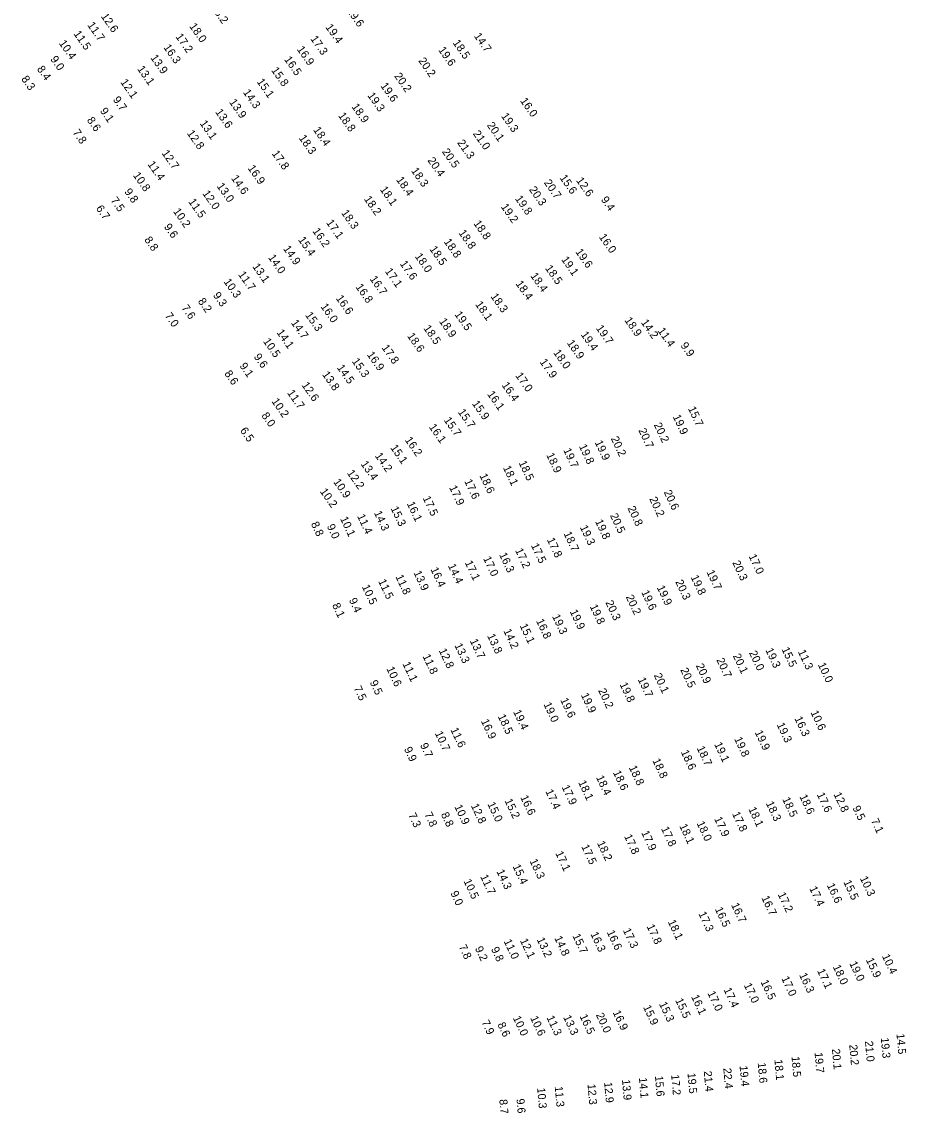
# Model space of a CAD drawing. Extents: x 1023796 to 1112670, y 656573 to 837340.
# Drawn here: x 1037460 to 1038013, y 782728 to 783410 of the extents above; entities that cross this region are included whole.
import ezdxf

# ---------------------------------------------------------------- set-up
doc = ezdxf.new("R2010")
doc.units = 0
doc.layers.add('V-TOPO-SOUN', color=7, linetype='Continuous')

msp = doc.modelspace()

# ---------------------------------------------------------------- texts
at = {"layer": 'V-TOPO-SOUN'}
for s, rotation, p in [('18.2 ', 305, (1037578.09, 783419.11)), ('12.6 ', 305, (1037509.37, 783413.6)), ('19.6 ', 305, (1037662.93, 783417.09)), ('11.7 ', 305, (1037500.89, 783408.09)), ('18.0 ', 305, (1037564.59, 783407.35)), ('19.4 ', 305, (1037649.67, 783406.8)), ('11.5 ', 305, (1037492.29, 783402.68)), ('17.2 ', 305, (1037555.99, 783400.87)), ('17.3 ', 305, (1037640.24, 783399.54)), ('14.7 ', 305, (1037742.45, 783401.28)), ('10.4 ', 305, (1037483.12, 783396.77)), ('16.3 ', 305, (1037548.43, 783394.18)), ('16.9 ', 305, (1037631.81, 783393.01)), ('19.6 ', 305, (1037720.15, 783392.56)), ('18.5 ', 305, (1037729.18, 783397.02)), ('9.0', 305, (1037477.78, 783386.82)), ('13.9 ', 305, (1037540.3, 783387.71)), ('16.5 ', 305, (1037623.86, 783386.67)), ('20.2 ', 305, (1037707.7, 783385.83)), ('8.4', 305, (1037469.39, 783380.64)), ('13.1 ', 305, (1037532.07, 783380.69)), ('15.8 ', 305, (1037615.77, 783379.88)), ('8.3', 305, (1037459.59, 783374.43)), ('12.1 ', 305, (1037521.55, 783372.41)), ('15.1 ', 305, (1037606.77, 783372.73)), ('20.2 ', 305, (1037692.61, 783376.32)), ('14.3 ', 305, (1037598.17, 783366.07)), ('19.3 ', 305, (1037675.91, 783364.11)), ('19.6 ', 305, (1037684.05, 783370.16)), ('9.7', 305, (1037516.81, 783361.52)), ('13.9 ', 305, (1037589.49, 783359.97)), ('18.9 ', 305, (1037665.98, 783357.12)), ('16.0 ', 305, (1037771.31, 783360.78)), ('9.1', 305, (1037508.79, 783354.46)), ('13.6 ', 305, (1037580.81, 783353.78)), ('18.8 ', 305, (1037657.63, 783351.55)), ('19.3 ', 305, (1037759.41, 783351.28)), ('8.6', 305, (1037500.59, 783348.7)), ('13.1 ', 305, (1037571.12, 783346.68)), ('20.1 ', 305, (1037750.55, 783345.52)), ('7.8', 305, (1037491.71, 783340.99)), ('12.8 ', 305, (1037563.09, 783340.54)), ('18.3 ', 305, (1037633.03, 783337.53)), ('18.4 ', 305, (1037641.99, 783342.61)), ('21.0 ', 305, (1037741.79, 783340.3)), ('21.3 ', 305, (1037732, 783334.58)), ('12.7 ', 305, (1037547.36, 783328.05)), ('17.8 ', 305, (1037616.15, 783327.85)), ('20.4 ', 305, (1037713.43, 783323.55)), ('20.5 ', 305, (1037722.47, 783329)), ('11.4 ', 305, (1037538.51, 783321.16)), ('16.9 ', 305, (1037601.07, 783318.69)), ('18.3 ', 305, (1037703.19, 783317.12)), ('10.8 ', 305, (1037529.4, 783314.26)), ('14.6 ', 305, (1037590.74, 783312.43)), ('18.4 ', 305, (1037693.87, 783311.46)), ('20.7 ', 305, (1037786.17, 783309.66)), ('15.6 ', 305, (1037795.97, 783312.68)), ('12.6 ', 305, (1037806.27, 783311.05)), ('9.8', 305, (1037523.99, 783304.04)), ('12.0 ', 305, (1037572.78, 783302.9)), ('13.0 ', 305, (1037581.73, 783307.5)), ('18.1 ', 305, (1037683.71, 783305.42)), ('20.3 ', 305, (1037776.85, 783305.36)), ('7.5', 305, (1037515.44, 783298.6)), ('11.5 ', 305, (1037563.98, 783297.76)), ('18.2 ', 305, (1037673.72, 783299.42)), ('19.8 ', 305, (1037768.1, 783299.67)), ('9.4', 305, (1037821.77, 783299.06)), ('6.7', 305, (1037506.27, 783293.56)), ('10.2 ', 305, (1037554.49, 783291.73)), ('18.3 ', 305, (1037659.54, 783290.76)), ('19.2 ', 305, (1037759.27, 783294.59)), ('9.6', 305, (1037548.77, 783282.08)), ('17.1 ', 305, (1037650.13, 783284.68)), ('18.8 ', 305, (1037742.15, 783284.17)), ('16.2 ', 305, (1037641.52, 783279.4)), ('18.8 ', 305, (1037732.82, 783278.29)), ('16.0 ', 305, (1037820.53, 783275.73)), ('8.8', 305, (1037536.49, 783273.97)), ('14.9 ', 305, (1037623.25, 783268.39)), ('15.4 ', 305, (1037632.6, 783273.95)), ('18.5 ', 305, (1037714.68, 783268.14)), ('18.8 ', 305, (1037723.64, 783272.76)), ('14.0 ', 305, (1037613.86, 783262.88)), ('18.0 ', 305, (1037705.48, 783263.63)), ('19.1 ', 305, (1037797, 783261.63)), ('19.6 ', 305, (1037805.81, 783266.45)), ('13.1 ', 305, (1037604, 783257.26)), ('17.6 ', 305, (1037696.14, 783258.99)), ('18.5 ', 305, (1037786.88, 783256.19)), ('10.3 ', 305, (1037586.05, 783247.77)), ('11.7 ', 305, (1037595.12, 783252.31)), ('16.7 ', 305, (1037677.35, 783249.51)), ('17.1 ', 305, (1037686.81, 783254.32)), ('18.4 ', 305, (1037777.7, 783251.43)), ('16.8 ', 305, (1037668.47, 783244.51)), ('18.4 ', 305, (1037768.48, 783246.51)), ('8.2', 305, (1037569.95, 783235.55)), ('9.3', 305, (1037579.38, 783239.27)), ('16.6 ', 305, (1037656.17, 783237.43)), ('18.3 ', 305, (1037752.81, 783238.59)), ('7.0', 305, (1037549.27, 783226.52)), ('7.6', 305, (1037559.72, 783231.4)), ('16.0 ', 305, (1037646.59, 783232.27)), ('19.5 ', 305, (1037730.29, 783227.36)), ('18.1 ', 305, (1037743.22, 783233.65)), ('14.7 ', 305, (1037628.13, 783222.08)), ('15.3 ', 305, (1037637, 783226.92)), ('18.9 ', 305, (1037720.64, 783223.04)), ('18.9 ', 305, (1037836.48, 783223.67)), ('14.2 ', 305, (1037846.79, 783222.32)), ('14.1 ', 305, (1037619.12, 783216.07)), ('18.6 ', 305, (1037700.7, 783213.88)), ('18.5 ', 305, (1037710.88, 783218.72)), ('19.4 ', 305, (1037809.21, 783214.76)), ('19.7 ', 305, (1037818.65, 783218.74)), ('11.4 ', 305, (1037857.22, 783217.14)), ('10.5 ', 305, (1037610.67, 783210.55)), ('18.9 ', 305, (1037800.52, 783209.51)), ('9.9', 305, (1037871.48, 783207.95)), ('9.6', 305, (1037604.86, 783200.89)), ('16.9 ', 305, (1037675.57, 783202.22)), ('17.8 ', 305, (1037684.76, 783206.54)), ('18.0 ', 305, (1037792.01, 783203.46)), ('9.1', 305, (1037595.96, 783195.17)), ('14.5 ', 305, (1037656.83, 783194.06)), ('15.3 ', 305, (1037666.17, 783198.08)), ('17.9 ', 305, (1037783.52, 783197.63)), ('8.6', 305, (1037586.5, 783190.38)), ('13.8 ', 305, (1037647.59, 783189.85)), ('17.0 ', 305, (1037768.31, 783189.11)), ('12.6 ', 305, (1037634.78, 783183.16)), ('16.4 ', 305, (1037759.78, 783183.15)), ('10.2 ', 305, (1037615.94, 783173.04)), ('11.7 ', 305, (1037625.75, 783178.31)), ('16.1 ', 305, (1037750.71, 783177.53)), ('15.7 ', 305, (1037732.38, 783166.33)), ('15.9 ', 305, (1037741.24, 783171.57)), ('15.7 ', 295, (1037876.28, 783168.62)), ('8.0', 305, (1037609.65, 783164.16)), ('15.7 ', 305, (1037723.63, 783161.28)), ('19.9 ', 295, (1037866.79, 783163.51)), ('6.5', 305, (1037596.27, 783154.77)), ('16.1 ', 305, (1037714.32, 783157.02)), ('20.7 ', 295, (1037845.31, 783154.98)), ('20.2 ', 295, (1037854.91, 783158.47)), ('16.2 ', 305, (1037699.27, 783148.87)), ('19.9 ', 295, (1037818.03, 783147.45)), ('20.2 ', 295, (1037828.07, 783149.91)), ('14.2 ', 305, (1037680.57, 783139)), ('15.1 ', 305, (1037690.19, 783144.05)), ('18.9 ', 295, (1037787.73, 783139.61)), ('19.7 ', 295, (1037798.36, 783142.6)), ('19.8 ', 295, (1037808.14, 783145.05)), ('13.4 ', 305, (1037671.68, 783133.88)), ('18.5 ', 295, (1037770.48, 783134.74)), ('12.2 ', 305, (1037663.1, 783128.28)), ('18.6 ', 295, (1037745.99, 783126.72)), ('18.1 ', 295, (1037760.69, 783131.64)), ('10.9 ', 305, (1037654.56, 783122.72)), ('17.9 ', 295, (1037727.05, 783119.31)), ('17.6 ', 295, (1037736.52, 783123.19)), ('10.2 ', 305, (1037646.22, 783116.76)), ('17.5 ', 295, (1037710.54, 783112.67)), ('20.2 ', 295, (1037852.09, 783112.14)), ('20.6 ', 295, (1037861.16, 783116.37)), ('15.3 ', 295, (1037690.52, 783106.23)), ('16.1 ', 295, (1037700.62, 783109.18)), ('20.8 ', 295, (1037838.51, 783106.37)), ('10.1 ', 295, (1037658.93, 783099.81)), ('11.4 ', 295, (1037669.56, 783101.36)), ('14.3 ', 295, (1037680.07, 783103.44)), ('20.5 ', 295, (1037827.54, 783101.85)), ('8.8', 295, (1037640.7, 783096.59)), ('9.0', 295, (1037650.65, 783095.05)), ('19.3 ', 295, (1037808.72, 783094.44)), ('19.8 ', 295, (1037818.21, 783098.07)), ('17.8 ', 295, (1037788.12, 783086.65)), ('18.7 ', 295, (1037798.57, 783090.46)), ('17.2 ', 295, (1037768.26, 783080.03)), ('17.5 ', 295, (1037778.17, 783083.12)), ('17.1 ', 295, (1037736.84, 783072.36)), ('17.0 ', 295, (1037748.29, 783074.98)), ('16.3 ', 295, (1037758.28, 783077.33)), ('20.3 ', 295, (1037904.01, 783072.3)), ('17.0 ', 295, (1037914.17, 783076.36)), ('13.9 ', 295, (1037704.82, 783066.02)), ('16.4 ', 295, (1037715.39, 783068.16)), ('14.4 ', 295, (1037726.29, 783070.36)), ('19.7 ', 295, (1037887.87, 783066.43)), ('11.5 ', 295, (1037682.74, 783060.72)), ('11.8 ', 295, (1037693.52, 783063.57)), ('20.3 ', 295, (1037868.35, 783060.31)), ('19.8 ', 295, (1037877.96, 783063.29)), ('10.5 ', 295, (1037672.53, 783057.3)), ('20.2 ', 295, (1037837.42, 783050.91)), ('19.6 ', 295, (1037847.11, 783053.82)), ('19.9 ', 295, (1037856.81, 783056.82)), ('8.1', 295, (1037653.94, 783045.77)), ('9.4', 295, (1037664.44, 783048.95)), ('19.8 ', 295, (1037814.88, 783044.96)), ('20.3 ', 295, (1037824.69, 783047.42)), ('19.3 ', 295, (1037791.38, 783038.77)), ('19.9 ', 295, (1037802.42, 783041.76)), ('15.1 ', 295, (1037771.12, 783032.95)), ('16.8 ', 295, (1037781.36, 783035.94)), ('13.7 ', 295, (1037739.98, 783023.46)), ('13.8 ', 295, (1037750.8, 783026.62)), ('14.2 ', 295, (1037760.96, 783029.71)), ('12.8 ', 295, (1037720.55, 783017.44)), ('13.3 ', 295, (1037730.35, 783020.67)), ('19.3 ', 295, (1037924.63, 783017.71)), ('15.5 ', 295, (1037934.74, 783018.26)), ('11.3 ', 295, (1037944.92, 783016.67)), ('11.8 ', 295, (1037710.42, 783013.87)), ('20.7 ', 295, (1037894.04, 783011.5)), ('20.1 ', 295, (1037904.29, 783014.17)), ('20.0 ', 295, (1037914.43, 783016.04)), ('10.6 ', 295, (1037687.84, 783006.09)), ('11.1 ', 295, (1037697.89, 783009.14)), ('20.5 ', 295, (1037871.48, 783005.32)), ('20.9 ', 295, (1037881.18, 783007.97)), ('10.0 ', 295, (1037957.39, 783008.61)), ('9.5', 295, (1037677.46, 782997.56)), ('19.8 ', 295, (1037833.57, 782996.26)), ('19.7 ', 295, (1037844.9, 782999.37)), ('20.1 ', 295, (1037854.93, 783001.93)), ('7.5', 295, (1037667.43, 782993.98)), ('19.9 ', 295, (1037809.37, 782989.6)), ('20.2 ', 295, (1037820.17, 782992.44)), ('19.0 ', 295, (1037786, 782983.81)), ('19.6 ', 295, (1037796.48, 782986.54)), ('18.5 ', 295, (1037757.43, 782976.34)), ('19.4 ', 295, (1037767.05, 782979.12)), ('10.6 ', 295, (1037952.86, 782978.71)), ('16.9 ', 295, (1037746.93, 782973.31)), ('19.3 ', 295, (1037931.71, 782971.1)), ('16.3 ', 295, (1037942.8, 782974.97)), ('10.7 ', 295, (1037718.11, 782965.75)), ('11.6 ', 295, (1037727.87, 782967.98)), ('19.8 ', 295, (1037905.15, 782962.17)), ('19.9 ', 295, (1037918.01, 782966.29)), ('9.9', 295, (1037698.86, 782955.9)), ('9.7', 295, (1037708.87, 782958.34)), ('18.7 ', 295, (1037881.72, 782956.48)), ('19.1 ', 295, (1037892.65, 782958.87)), ('18.8 ', 295, (1037854.03, 782948.74)), ('18.6 ', 295, (1037871.81, 782954.01)), ('18.8 ', 295, (1037839.33, 782944.32)), ('18.1 ', 295, (1037807.69, 782935.03)), ('18.4 ', 295, (1037818.83, 782938.17)), ('18.6 ', 295, (1037829.42, 782941.24)), ('17.4 ', 295, (1037787.16, 782929.44)), ('17.9 ', 295, (1037797.35, 782932.14)), ('15.0 ', 295, (1037750.94, 782921.53)), ('15.2 ', 295, (1037761.68, 782923.58)), ('16.6 ', 295, (1037771.5, 782925.74)), ('18.3 ', 295, (1037924.94, 782921.98)), ('18.5 ', 295, (1037935.17, 782924.55)), ('18.6 ', 295, (1037945.89, 782926.25)), ('17.6 ', 295, (1037956.76, 782927.47)), ('12.8 ', 295, (1037967.23, 782927.59)), ('7.3', 295, (1037701.5, 782914.72)), ('7.8', 295, (1037711.6, 782915.09)), ('8.8', 295, (1037721.91, 782915.08)), ('10.9 ', 295, (1037730.32, 782919.87)), ('12.8 ', 295, (1037740.65, 782920.46)), ('17.8 ', 295, (1037903.8, 782915.43)), ('18.1 ', 295, (1037913.97, 782918.42)), ('9.5', 295, (1037979.05, 782919.16)), ('18.1 ', 295, (1037870.83, 782907.84)), ('18.0 ', 295, (1037881.67, 782909.52)), ('17.9 ', 295, (1037892.65, 782912.28)), ('7.1', 295, (1037990.57, 782911.12)), ('17.8 ', 295, (1037836.38, 782901.33)), ('17.9 ', 295, (1037847.08, 782903.58)), ('17.8 ', 295, (1037859.45, 782906.13)), ('17.5 ', 295, (1037809.64, 782894.96)), ('18.2 ', 295, (1037819.43, 782897.16)), ('17.1 ', 295, (1037793.4, 782890.8)), ('15.4 ', 295, (1037766.71, 782882.57)), ('18.3 ', 295, (1037777.31, 782885.98)), ('10.5 ', 295, (1037736.04, 782873.38)), ('11.7 ', 295, (1037746.47, 782876.17)), ('14.3 ', 295, (1037756.63, 782879.39)), ('10.3 ', 295, (1037983.68, 782875.17)), ('17.4 ', 295, (1037952.07, 782868.86)), ('16.6 ', 295, (1037963.03, 782870.78)), ('15.5 ', 295, (1037973.36, 782872.76)), ('9.0', 295, (1037727.83, 782865.92)), ('16.7 ', 295, (1037922.13, 782862.94)), ('17.2 ', 295, (1037932.37, 782865.11)), ('17.3 ', 295, (1037882.8, 782853.04)), ('16.5 ', 295, (1037893.08, 782855.88)), ('16.7 ', 295, (1037903.21, 782858.49)), ('18.1 ', 295, (1037863.7, 782847.96)), ('15.7 ', 295, (1037804.08, 782839.18)), ('16.3 ', 295, (1037815.3, 782840.36)), ('16.6 ', 295, (1037825.53, 782841.46)), ('17.3 ', 295, (1037835.62, 782842.68)), ('17.8 ', 295, (1037850.41, 782845.11)), ('7.8', 295, (1037733.07, 782832.41)), ('11.0 ', 295, (1037761.15, 782835.8)), ('12.1 ', 295, (1037771.29, 782836.23)), ('13.2 ', 295, (1037781.76, 782836.92)), ('14.8 ', 295, (1037792.74, 782837.83)), ('9.2', 295, (1037743.18, 782831.32)), ('9.8', 295, (1037753.22, 782830.94)), ('10.4 ', 295, (1037997.44, 782826.5)), ('18.0 ', 295, (1037966.77, 782819.83)), ('19.0 ', 295, (1037977.07, 782822)), ('15.9 ', 295, (1037987.4, 782824.18)), ('17.0 ', 295, (1037934.58, 782812.64)), ('16.3 ', 295, (1037945.72, 782814.74)), ('17.1 ', 295, (1037956.93, 782817.34)), ('17.4 ', 295, (1037898.52, 782805.51)), ('17.0 ', 295, (1037911.17, 782808.4)), ('16.5 ', 295, (1037921.62, 782810.42)), ('15.5 ', 295, (1037868.31, 782798.91)), ('16.1 ', 295, (1037878.25, 782801.1)), ('17.0 ', 295, (1037888.44, 782803.38)), ('15.9 ', 295, (1037848.23, 782794.61)), ('15.3 ', 295, (1037858.18, 782796.65)), ('7.9', 295, (1037747.29, 782785.27)), ('10.0 ', 295, (1037766.88, 782787.86)), ('10.6 ', 295, (1037777.69, 782787.84)), ('11.3 ', 295, (1037787.88, 782788.09)), ('13.3 ', 295, (1037798.3, 782788.34)), ('16.5 ', 295, (1037808.54, 782788.93)), ('20.0 ', 295, (1037818.75, 782789.73)), ('16.9 ', 295, (1037829.26, 782791.35)), ('8.6', 295, (1037757.23, 782783.84)), ('21.0 ', 275, (1037986.97, 782773.31)), ('19.3 ', 275, (1037996.86, 782775.43)), ('14.5 ', 275, (1038006.64, 782777.94)), ('19.7 ', 275, (1037955.47, 782766.21)), ('20.1 ', 275, (1037966.33, 782768.44)), ('20.2 ', 275, (1037977.13, 782771.06)), ('18.6 ', 275, (1037919.95, 782759.85)), ('18.1 ', 275, (1037930.39, 782761.78)), ('18.5 ', 275, (1037941.06, 782763.71)), ('17.2 ', 275, (1037865.87, 782752.36)), ('19.5 ', 275, (1037876.08, 782753.37)), ('21.4 ', 275, (1037886.25, 782754.54)), ('22.4 ', 275, (1037898.45, 782756.4)), ('19.4 ', 275, (1037908.61, 782757.89)), ('12.3 ', 275, (1037813.61, 782746.44)), ('12.9 ', 275, (1037824, 782747.61)), ('13.9 ', 275, (1037835.13, 782749.26)), ('14.1 ', 275, (1037845.72, 782750.5)), ('15.6 ', 275, (1037855.73, 782751.55)), ('10.3 ', 275, (1037782.14, 782744.07)), ('11.3 ', 275, (1037793.13, 782745.04)), ('8.7', 275, (1037758.47, 782736.89)), ('9.6', 275, (1037769.2, 782737.28))]:
    msp.add_text(s, height=5, rotation=rotation, dxfattribs=at).set_placement(p)

doc.saveas('drawing.dxf')
